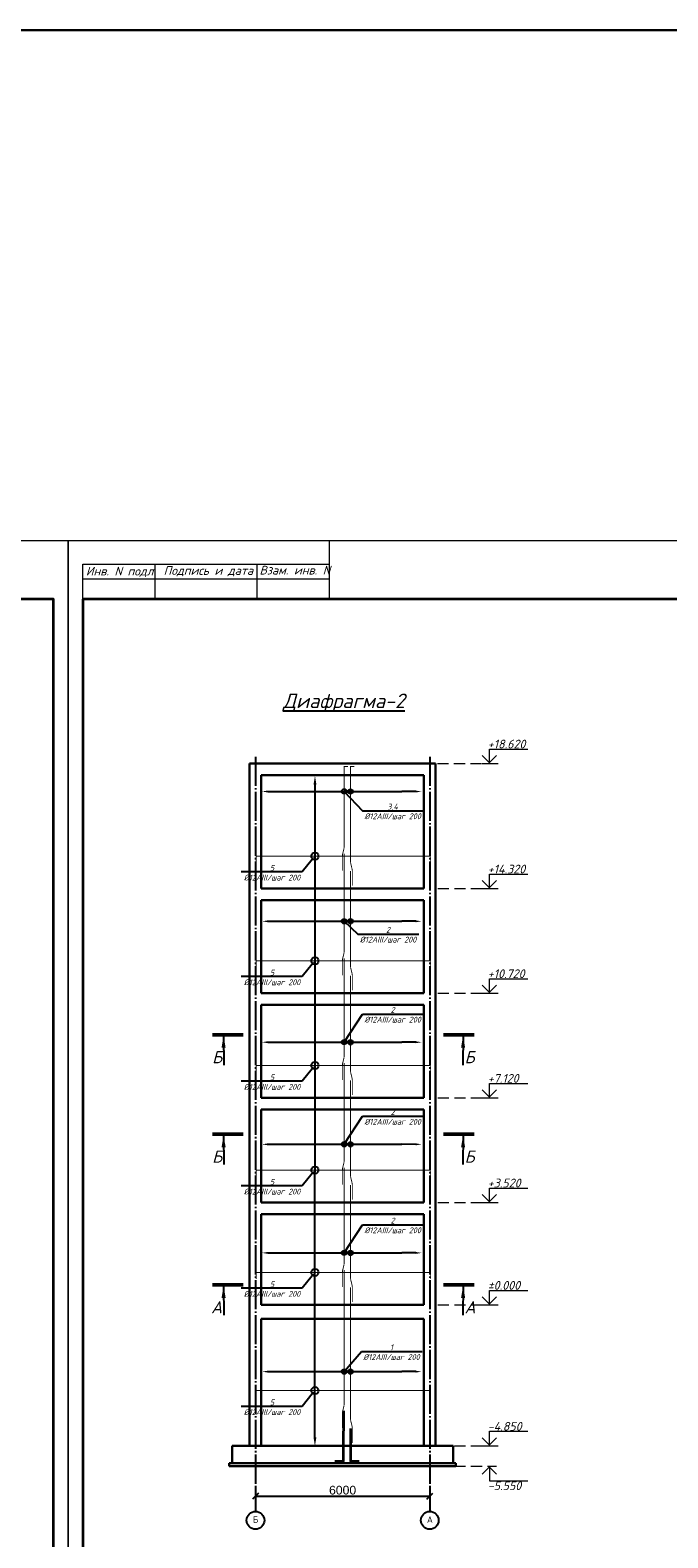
# Model space of a CAD drawing. Header units: millimetres. Extents: x -33345 to 4712671, y -3392 to 121473.
# Tile 1008 of 1056: x 3979316 to 4001268, y 69611 to 121473. Entities that reach past the tile are written whole.
import ezdxf
from ezdxf import colors
from ezdxf.entities.mleader import LeaderData, LeaderLine
from ezdxf.math import Vec2, Vec3

# ---------------------------------------------------------------- set-up
doc = ezdxf.new("R2010")
doc.units = ezdxf.units.MM
for name, pattern in [('CENTER2', [28.575, 19.05, -3.175, 3.175, -3.175]), ('DASHED', [19.05, 12.7, -6.35]), ('ГОСТ 2.303 5', [24, 20, -1.5, 1, -1.5])]:
    doc.linetypes.add(name, pattern=pattern)
doc.layers.add('.', color=7, linetype='Continuous', lineweight=15)
for name, color, linetype in [('00-Axes', 1, 'CENTER2'), ('_линия', 7, 'Continuous'), ('Ром', 246, 'Continuous')]:
    doc.layers.add(name, color=color, linetype=linetype)
doc.styles.add('_text', font='isocpeui.ttf')
doc.styles.add('ISOCPEUR', font='isocpeui.ttf', dxfattribs={"height": 300})
doc.styles.add('ISOCPEUR_1.00', font='isocpeui.ttf')
doc.styles.get("Standard").update_dxf_attribs({"font": 'arial.ttf'})
doc.styles.add('X-U-RW-01$0$StyleROMANS', font='GOTHIC.TTF')
doc.styles.add('ГОСТ 300', font='isocpeui.ttf', dxfattribs={"height": 150})
doc.styles.add('Тохир', font='isocpeui.ttf', dxfattribs={"oblique": 2, "height": 250})
doc.dimstyles.new('ISO-25$0', dxfattribs={"dimtxt": 300, "dimasz": 200, "dimexe": 100, "dimexo": 300, "dimgap": 50, "dimtad": 1, "dimdec": 0, "dimtxsty": 'Standard', "dimblk": 'OBLIQUE', "dimcen": 250, "dimadec": 0, "dimazin": 0, "dimtfac": 1, "dimtdec": 0, "dimtmove": 0, "dimatfit": 3, "dimldrblk": 'OBLIQUE', "dimfxl": 1.25, "dimarcsym": 0})

# ---------------------------------------------------------------- blocks, each defined once
blk = doc.blocks.new('srhet')
at = {"lineweight": 20}
for p, q in [((-49805960, 24202266), (-49807960, 24202266)), ((-49806660, 24193766), (-49806660, 24202266)), ((-49805960, 24199766), (-49807160, 24199766)), ((-49805960, 24196266), (-49807160, 24196266))]:
    blk.add_line(p, q, dxfattribs=at)
blk.add_lwpolyline([(-49807960, 24193266), (-49748560, 24193266), (-49748560, 24235266), (-49807960, 24235266)], close=True, dxfattribs=at)
at = {"lineweight": 35}
blk.add_lwpolyline([(-49805960, 24193766), (-49749060, 24193766), (-49749060, 24234766), (-49805960, 24234766)], close=True, dxfattribs=at)
at = {"lineweight": 20}
blk.add_lwpolyline([(-49805960, 24193766), (-49807160, 24193766), (-49807160, 24202266)], dxfattribs=at)
at = {"layer": '_линия', "color": 18, "lineweight": 0, "char_height": 300, "attachment_point": 1, "rotation": 90, "style": 'Тохир'}
for s, insert, width in [('Взам. инв. N', (-49807106, 24199850), 2548.9), ('Подпись и дата', (-49807094, 24196549), 3227.1), ('Инв. N подл.', (-49807073, 24193874), 2427.67)]:
    blk.add_mtext(s, dxfattribs=dict(at, insert=insert, width=width))
blk = doc.blocks.new('_Oblique')
at = {"color": 0, "linetype": 'ByBlock', "lineweight": -2}
blk.add_line((-0.5, -0.5), (0.5, 0.5), dxfattribs=at)
blk = doc.blocks.new('*D2454')
at = {"color": 0, "lineweight": -2, "transparency": 16777216}
for p, q in [((3987072, 71347), (3987072, 71147)), ((3993072, 71347), (3993072, 71147)), ((3987072, 71047), (3993072, 71047))]:
    blk.add_line(p, q, dxfattribs=at)
at = {"layer": 'Defpoints', "color": 0, "transparency": 16777216}
for p in [(3987072, 71047), (3993072, 71047), (3993072, 71047)]:
    blk.add_point(p, dxfattribs=at)
at = {"color": 0, "lineweight": -2, "transparency": 16777216, "xscale": 200, "yscale": 200, "zscale": 200, "rotation": 180}
blk.add_blockref('_Oblique', (3987072, 71047), dxfattribs=at)
at = {"color": 0, "lineweight": -2, "transparency": 16777216, "xscale": 200, "yscale": 200, "zscale": 200}
blk.add_blockref('_Oblique', (3993072, 71047), dxfattribs=at)
at = {"color": 0, "lineweight": 0, "transparency": 16777216, "insert": (3990072, 71250), "char_height": 300, "attachment_point": 5}
blk.add_mtext('6000', dxfattribs=at)

msp = doc.modelspace()

# ---------------------------------------------------------------- linework, layer by layer
at = {"color": 177, "lineweight": 30, "true_color": 0x293189}
for p, q in [((3986872.299, 72774.895, -3946408475.726), (3986872.299, 96244.895, -3946408475.726)), ((3986872.299, 96244.895, -3946408475.726), (3993272.299, 96244.895, -3946408475.726)), ((3993272.299, 72774.895, -3946408475.726), (3993272.299, 96244.895, -3946408475.726)), ((3987272.299, 91944.895, -3946408475.726), (3987272.299, 95844.895, -3946408475.726)), ((3987272.299, 95844.895, -3946408475.726), (3992872.299, 95844.895, -3946408475.726)), ((3992872.299, 91944.895, -3946408475.726), (3992872.299, 95844.895, -3946408475.726)), ((3987272.299, 91944.895, -3946408475.726), (3992872.299, 91944.895, -3946408475.726)), ((3987272.299, 88344.895, -3946408475.726), (3987272.299, 91544.895, -3946408475.726)), ((3987272.299, 91544.895, -3946408475.726), (3992872.299, 91544.895, -3946408475.726)), ((3992872.299, 88344.895, -3946408475.726), (3992872.299, 91544.895, -3946408475.726)), ((3987272.299, 88344.895, -3946408475.726), (3992872.299, 88344.895, -3946408475.726)), ((3987272.299, 84744.895, -3946408475.726), (3987272.299, 87944.895, -3946408475.726)), ((3987272.299, 87944.895, -3946408475.726), (3992872.299, 87944.895, -3946408475.726)), ((3992872.299, 84744.895, -3946408475.726), (3992872.299, 87944.895, -3946408475.726)), ((3987272.299, 84744.895, -3946408475.726), (3992872.299, 84744.895, -3946408475.726)), ((3987272.299, 81144.895, -3946408475.726), (3987272.299, 84344.895, -3946408475.726)), ((3987272.299, 84344.895, -3946408475.726), (3992872.299, 84344.895, -3946408475.726)), ((3992872.299, 81144.895, -3946408475.726), (3992872.299, 84344.895, -3946408475.726)), ((3987272.299, 81144.895, -3946408475.726), (3992872.299, 81144.895, -3946408475.726)), ((3987272.299, 77624.895, -3946408475.726), (3987272.299, 80744.895, -3946408475.726)), ((3987272.299, 80744.895, -3946408475.726), (3992872.299, 80744.895, -3946408475.726)), ((3992872.299, 77624.895, -3946408475.726), (3992872.299, 80744.895, -3946408475.726)), ((3987272.299, 77624.895, -3946408475.726), (3992872.299, 77624.895, -3946408475.726)), ((3987272.299, 72774.895, -3946408475.726), (3987272.299, 77144.895, -3946408475.726)), ((3987272.299, 77144.895, -3946408475.726), (3992872.299, 77144.895, -3946408475.726)), ((3992872.299, 72774.895, -3946408475.726), (3992872.299, 77144.895, -3946408475.726)), ((3986272.299, 72774.895, -3946408475.726), (3993872.299, 72774.895, -3946408475.726)), ((3986272.299, 72774.895, -3946408475.726), (3986272.299, 72174.895, -3946408475.726)), ((3993872.299, 72774.895, -3946408475.726), (3993872.299, 72174.895, -3946408475.726)), ((3986172.299, 72174.895, -3946408475.726), (3993972.299, 72174.895, -3946408475.726)), ((3986172.299, 72174.895, -3946408475.726), (3986172.299, 72074.895, -3946408475.726)), ((3993972.299, 72174.895, -3946408475.726), (3993972.299, 72074.895, -3946408475.726)), ((3986172.299, 72074.895, -3946408475.726), (3993972.299, 72074.895, -3946408475.726))]:
    msp.add_line(p, q, dxfattribs=at)
at = {"color": 18, "lineweight": 0, "true_color": 0x000000}
for p, q in [((3994874.505, 96244.895, -3946408475.726), (3995424.505, 96244.895, -3946408475.726)), ((3994874.505, 91944.89, -3946408475.726), (3995424.505, 91944.89, -3946408475.726)), ((3994874.505, 88344.89, -3946408475.726), (3995424.505, 88344.89, -3946408475.726)), ((3994874.505, 84744.89, -3946408475.726), (3995424.505, 84744.89, -3946408475.726)), ((3994874.505, 81144.89, -3946408475.726), (3995424.505, 81144.89, -3946408475.726)), ((3994874.505, 77624.89, -3946408475.726), (3995424.505, 77624.89, -3946408475.726)), ((3994874.505, 72774.895, -3946408475.726), (3995424.505, 72774.895, -3946408475.726))]:
    msp.add_line(p, q, dxfattribs=at)
at = {"color": 5, "linetype": 'Continuous', "lineweight": 25, "ltscale": 100}
for p, q in [((3985975.368, 86887.462, 754593261.348), (3985979.46, 85871.062, 754593261.348)), ((3994219.008, 86887.462, 754593261.348), (3994214.916, 85871.062, 754593261.348)), ((3985975.368, 83464.411, 754593261.348), (3985979.46, 82448.011, 754593261.348)), ((3994219.008, 83464.411, 754593261.348), (3994214.916, 82448.011, 754593261.348)), ((3985975.368, 78284.434, 754593261.348), (3985979.46, 77268.034, 754593261.348)), ((3994219.008, 78284.434, 754593261.348), (3994214.916, 77268.034, 754593261.348))]:
    msp.add_line(p, q, dxfattribs=at)
at = {"color": 3, "lineweight": 30, "ltscale": 100}
msp.add_lwpolyline([(-33344.658, 121472.664), (4712671.379, 121472.664), (4712671.379, -3391.647), (-33344.658, -3391.647)], close=True, dxfattribs=at)
at = {"color": 18, "lineweight": 0, "true_color": 0x000000, "elevation": -3946408475.726}
for points in [[(3994874.505, 96523.175, 40, 40, 0), (3995124.505, 96273.175, 40, 40, 0), (3995374.505, 96523.175, 40, 40, 0)], [(3994874.505, 92223.17, 40, 40, 0), (3995124.505, 91973.17, 40, 40, 0), (3995374.505, 92223.17, 40, 40, 0)], [(3994874.505, 88623.17, 40, 40, 0), (3995124.505, 88373.17, 40, 40, 0), (3995374.505, 88623.17, 40, 40, 0)], [(3994874.505, 85023.17, 40, 40, 0), (3995124.505, 84773.17, 40, 40, 0), (3995374.505, 85023.17, 40, 40, 0)], [(3994874.505, 81423.17, 40, 40, 0), (3995124.505, 81173.17, 40, 40, 0), (3995374.505, 81423.17, 40, 40, 0)], [(3994874.505, 77903.17, 40, 40, 0), (3995124.505, 77653.17, 40, 40, 0), (3995374.505, 77903.17, 40, 40, 0)], [(3994874.505, 73053.175, 40, 40, 0), (3995124.505, 72803.175, 40, 40, 0), (3995374.505, 73053.175, 40, 40, 0)], [(3994874.505, 71796.615, 40, 40, 0), (3995124.505, 72046.615, 40, 40, 0), (3995374.505, 71796.615, 40, 40, 0)]]:
    msp.add_lwpolyline(points, format="xyseb", dxfattribs=at)
for points in [[(3995124.505, 96244.895), (3995124.505, 96744.895), (3996443.963, 96744.895)], [(3995124.505, 91944.89), (3995124.505, 92444.89), (3996443.963, 92444.89)], [(3995124.505, 88344.89), (3995124.505, 88844.89), (3996443.963, 88844.89)], [(3995124.505, 84744.89), (3995124.505, 85244.89), (3996443.963, 85244.89)], [(3995124.505, 81144.89), (3995124.505, 81644.89), (3996443.963, 81644.89)], [(3995124.505, 77624.89), (3995124.505, 78124.89), (3996443.963, 78124.89)], [(3995124.505, 72774.895), (3995124.505, 73274.895), (3996443.963, 73274.895)], [(3995124.505, 72074.895), (3995124.505, 71574.895), (3996443.963, 71574.895)]]:
    msp.add_lwpolyline(points, dxfattribs=at)
at = {"color": 5, "elevation": -4359072809.706}
for points in [[(3990064.121, 92555.449, 30, 30, 0), (3990064.121, 93055.449, 30, 30, -0.060930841), (3990074.735, 93142.218, 30, 30, 0), (3990113.275, 93297.405, 30, 30, 0.060930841), (3990123.888, 93384.175, 30, 30, 0), (3990123.888, 96144.895, 30, 30, 0), (3990256.333, 96144.895, 0, 0, 0)], [(3990405.601, 92044.726, 30, 30, 0), (3990405.601, 92544.726, 30, 30, 0.060930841), (3990394.988, 92631.495, 30, 30, 0), (3990356.448, 92786.682, 30, 30, -0.060930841), (3990345.835, 92873.451, 30, 30, 0), (3990345.835, 96144.895, 30, 30, 0), (3990478.28, 96144.895, 0, 0, 0)]]:
    msp.add_lwpolyline(points, format="xyseb", dxfattribs=at)
at = {"color": 215, "linetype": 'DASHED', "lineweight": 0, "ltscale": 30, "true_color": 0xa953a0, "elevation": -3946408475.726}
for points in [[(3993334.159, 96244.895), (3995365.097, 96244.895)], [(3993347.315, 91944.89), (3995365.097, 91944.89)], [(3993347.315, 88344.89), (3995365.097, 88344.89)], [(3993347.315, 84744.89), (3995365.097, 84744.89)], [(3993347.315, 81144.89), (3995365.097, 81144.89)], [(3993347.315, 77624.89), (3995365.097, 77624.89)], [(3994768.306, 77624.89), (3994874.505, 77624.89)], [(3993347.315, 72774.895), (3995365.097, 72774.895)], [(3994768.306, 72774.895), (3994874.505, 72774.895)], [(3993347.315, 72074.895), (3995365.097, 72074.895)]]:
    msp.add_lwpolyline(points, dxfattribs=at)
at = {"color": 5, "const_width": 30}
for points, elevation in [([(3987096.814, 92839.926), (3987096.814, 93039.824, -0.414213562), (3987116.814, 93059.824), (3993072.299, 93059.824, -0.414213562), (3993092.299, 93039.824), (3993092.299, 92840.092)], -7892816951.451), ([(3990123.888, 93144.895), (3990123.888, 89784.175, -0.060930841), (3990113.275, 89697.405), (3990074.735, 89542.218, 0.060930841), (3990064.121, 89455.449), (3990064.121, 88955.449)], -4359072809.706), ([(3990345.835, 92544.895), (3990345.835, 89273.451, 0.060930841), (3990356.448, 89186.682), (3990394.988, 89031.495, -0.060930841), (3990405.601, 88944.726), (3990405.601, 88444.726)], -4359072809.706), ([(3987096.814, 89239.926), (3987096.814, 89439.824, -0.414213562), (3987116.814, 89459.824), (3993072.299, 89459.824, -0.414213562), (3993092.299, 89439.824), (3993092.299, 89240.092)], -7892816951.451), ([(3990123.888, 89544.895), (3990123.888, 86184.175, -0.060930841), (3990113.275, 86097.405), (3990074.735, 85942.218, 0.060930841), (3990064.121, 85855.449), (3990064.121, 85355.449)], -4359072809.706), ([(3990345.835, 88944.895), (3990345.835, 85673.451, 0.060930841), (3990356.448, 85586.682), (3990394.988, 85431.495, -0.060930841), (3990405.601, 85344.726), (3990405.601, 84844.726)], -4359072809.706), ([(3987096.814, 85639.926), (3987096.814, 85839.824, -0.414213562), (3987116.814, 85859.824), (3993072.299, 85859.824, -0.414213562), (3993092.299, 85839.824), (3993092.299, 85640.092)], -7892816951.451), ([(3990123.888, 85944.895), (3990123.888, 82584.175, -0.060930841), (3990113.275, 82497.405), (3990074.735, 82342.218, 0.060930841), (3990064.121, 82255.449), (3990064.121, 81755.449)], -4359072809.706), ([(3990345.835, 85344.895), (3990345.835, 82073.451, 0.060930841), (3990356.448, 81986.682), (3990394.988, 81831.495, -0.060930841), (3990405.601, 81744.726), (3990405.601, 81244.726)], -4359072809.706), ([(3987096.814, 82039.926), (3987096.814, 82239.824, -0.414213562), (3987116.814, 82259.824), (3993072.299, 82259.824, -0.414213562), (3993092.299, 82239.824), (3993092.299, 82040.092)], -7892816951.451), ([(3990123.888, 82344.895), (3990123.888, 79064.175, -0.060930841), (3990113.275, 78977.405), (3990074.735, 78822.218, 0.060930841), (3990064.121, 78735.449), (3990064.121, 78235.449)], -4359072809.706), ([(3990345.835, 81744.895), (3990345.835, 78553.451, 0.060930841), (3990356.448, 78466.682), (3990394.988, 78311.495, -0.060930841), (3990405.601, 78224.726), (3990405.601, 77724.726)], -4359072809.706), ([(3990123.888, 78824.895), (3990123.888, 74213.927, -0.060930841), (3990113.275, 74127.157), (3990074.735, 73971.97, 0.060930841), (3990064.121, 73885.201), (3990064.121, 73385.201)], -8428668788.108), ([(3987096.814, 78519.926), (3987096.814, 78719.824, -0.414213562), (3987116.814, 78739.824), (3993072.299, 78739.824, -0.414213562), (3993092.299, 78719.824), (3993092.299, 78520.092)], -7892816951.451), ([(3990345.835, 78224.895), (3990345.835, 73703.203, 0.060930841), (3990356.448, 73616.434), (3990394.988, 73461.247, -0.060930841), (3990405.601, 73374.478), (3990405.601, 72874.478)], -8428668788.108), ([(3987096.814, 74457.167), (3987096.814, 74657.064, -0.414213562), (3987116.814, 74677.064), (3993072.299, 74677.064, -0.414213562), (3993092.299, 74657.064), (3993092.299, 74457.332)], -3946408475.726)]:
    msp.add_lwpolyline(points, format="xyb", dxfattribs=dict(at, elevation=elevation))
at = {"color": 5, "linetype": 'Continuous', "lineweight": 50, "ltscale": 100, "elevation": 754593261.348}
for points in [[(3986648.613, 86918.618), (3985591.068, 86918.857)], [(3993545.763, 86918.618), (3994603.308, 86918.857)], [(3986648.613, 83495.568), (3985591.068, 83495.807)], [(3993545.763, 83495.568), (3994603.308, 83495.807)], [(3986648.613, 78315.59), (3985591.068, 78315.829)], [(3993545.763, 78315.59), (3994603.308, 78315.829)]]:
    msp.add_lwpolyline(points, dxfattribs=at)
at = {"color": 1, "lineweight": 35, "elevation": -8016004454.127}
for points in [[(3989806.316, 72245.212), (3990106.316, 72245.212), (3990106.316, 72595.058), (3990110.663, 73974.552)], [(3990345.243, 73374.646), (3990345.243, 72594.743), (3990345.243, 72244.898), (3990645.243, 72244.898)]]:
    msp.add_lwpolyline(points, dxfattribs=at)
for centre, radius in [((3990122.868, 95286.296, -3857857035.627), 80), ((3990341.625, 95283.264, -8305481285.432), 80), ((3989119.687, 93059.824, -7892816951.451), 123.54), ((3990122.868, 90821.701, -3857857035.627), 80), ((3990341.625, 90818.669, -8305481285.432), 80), ((3989119.687, 89459.824, -7892816951.451), 123.54), ((3990122.868, 86662.119, -3857857035.627), 80), ((3990341.625, 86659.087, -8305481285.432), 80), ((3989119.687, 85859.824, -7892816951.451), 123.54), ((3990122.868, 83149.885, -3857857035.627), 80), ((3990341.625, 83146.853, -8305481285.432), 80), ((3989119.687, 82259.824, -7892816951.451), 123.54), ((3990122.868, 79415.642, -3857857035.627), 80), ((3990341.625, 79412.61, -8305481285.432), 80), ((3989119.687, 78739.824, -7892816951.451), 123.54), ((3990122.868, 75330.975, -7927453014.029), 80), ((3990341.625, 75327.943, -12375077263.834), 80), ((3989119.687, 74677.064, -3946408475.726), 123.54)]:
    msp.add_circle(centre, radius)
at = {"color": 5, "linetype": 'Continuous', "lineweight": 25, "ltscale": 100}
for points in [[(3985975.368, 86887.462, 754593261.348), (3985904.978, 86466.832, 754593261.348), (3986045.757, 86466.832, 754593261.348)], [(3994219.008, 86887.462, 754593261.348), (3994289.397, 86466.832, 754593261.348), (3994148.619, 86466.832, 754593261.348)], [(3985975.368, 83464.411, 754593261.348), (3985904.978, 83043.781, 754593261.348), (3986045.757, 83043.781, 754593261.348)], [(3994219.008, 83464.411, 754593261.348), (3994289.397, 83043.781, 754593261.348), (3994148.619, 83043.781, 754593261.348)], [(3985975.368, 78284.434, 754593261.348), (3985904.978, 77863.804, 754593261.348), (3986045.757, 77863.804, 754593261.348)], [(3994219.008, 78284.434, 754593261.348), (3994289.397, 77863.804, 754593261.348), (3994148.619, 77863.804, 754593261.348)]]:
    msp.add_solid(points, dxfattribs=at)
at = {"layer": '00-Axes', "color": 251, "linetype": 'ГОСТ 2.303 5', "ltscale": 50, "true_color": 0x636466, "elevation": -3946408475.726}
for points in [[(3987072.299, 96474.309), (3987072.299, 70518.439)], [(3993072.299, 96474.309), (3993072.299, 70518.439)]]:
    msp.add_lwpolyline(points, dxfattribs=at)
at = {"layer": '00-Axes', "color": 219, "linetype": 'ByBlock', "ltscale": 100, "true_color": 0x642165}
for centre in [(3987072.299, 70212.478, -3946408475.726), (3993072.299, 70212.478, -3946408475.726)]:
    msp.add_circle(centre, 305.96, dxfattribs=at)

# ---------------------------------------------------------------- block references
at = {"layer": '_линия', "color": 18, "lineweight": 0, "rotation": 270}
for p in [(-20254640.753, -49704059.044), (-20212640.753, -49704059.044)]:
    msp.add_blockref('srhet', p, dxfattribs=at)

# ---------------------------------------------------------------- texts
at = {"layer": '.', "char_height": 300, "attachment_point": 1, "style": 'X-U-RW-01$0$StyleROMANS'}
for s, insert, width in [('\\pi1269.0585;{\\LАрматурная сетка СГ-1\\P\\pi288.19514;}(разработана на 1 пог.м. длины)', (3758878.772, 71756.199, -2718483), 7399.29987), ('\\pi1358.97214;{\\LАрматурная сетка СГ-2\\P\\pi418.08158;}(разработана на 1 пог.м. длины)', (3775335.782, 71495.041, -2718483), 7659.07275)]:
    msp.add_mtext(s, dxfattribs=dict(at, insert=insert, width=width))
at = {"color": 18, "lineweight": 0, "true_color": 0x000000, "style": 'ГОСТ 300'}
for s, p in [('+18.620', (3995067.37, 96766.163, -3946408475.726)), ('+14.320', (3995067.37, 92466.158, -3946408475.726)), ('+10.720', (3995067.37, 88866.158, -3946408475.726)), ('+7.120', (3995067.37, 85266.158, -3946408475.726)), ('+3.520', (3995067.37, 81666.158, -3946408475.726)), ('%%P0.000', (3995067.37, 78146.158, -3946408475.726)), ('-4.850', (3995067.37, 73296.163, -3946408475.726)), ('-5.550', (3995067.37, 71253.626, -3946408475.726))]:
    msp.add_text(s, height=300, dxfattribs=at).set_placement(p)
at = {"ltscale": 20, "insert": (3990115.916, 98335.578, 2247315534.359), "char_height": 500, "width": 5057.40252, "attachment_point": 5, "style": '_text'}
msp.add_mtext('{\\LДиафрагма-2}', dxfattribs=at)
at = {"layer": '00-Axes', "color": 219, "linetype": 'ByBlock', "ltscale": 100, "true_color": 0x642165, "char_height": 226.05869, "attachment_point": 1, "style": 'ISOCPEUR_1.00'}
for s, insert in [('\\pxqc;{\\fISOCPEUR|b0|i0|c204|p34;Б}', (3986691.133, 70352.283, -3946408475.726)), ('\\pxqc;{\\fISOCPEUR|b0|i0|c204|p34;А}', (3992691.133, 70352.283, -3946408475.726))]:
    msp.add_mtext_dynamic_manual_height_columns(s, width=772.47909, gutter_width=706.433, heights=[0], dxfattribs=dict(at, insert=insert))
at = {"layer": 'Ром', "color": 5, "char_height": 420, "width": 12025.70697, "style": 'ISOCPEUR'}
for s, insert, attachment_point, rotation in [('\\pxt22;Б', (3985923.831, 86356.76, 754593261.348), 3, 0.0129166), ('\\pxt22;Б', (3994270.544, 86356.76, 754593261.348), 1, 359.9870834), ('\\pxt22;Б', (3985923.831, 82933.709, 754593261.348), 3, 0.0129166), ('\\pxt22;Б', (3994270.544, 82933.709, 754593261.348), 1, 359.9870834), ('\\pxt22;A', (3985923.831, 77753.732, 754593261.348), 3, 0.0129166), ('\\pxt22;A', (3994270.544, 77753.732, 754593261.348), 1, 359.9870834)]:
    msp.add_mtext(s, dxfattribs=dict(at, insert=insert, attachment_point=attachment_point, rotation=rotation))

# ---------------------------------------------------------------- dimensions: what is measured, and where the dimension line sits
at = {"color": 18, "lineweight": 0, "true_color": 0x000000}
dim = msp.add_linear_dim(base=(3993072.299, 71046.889, -3946408475.726), p1=(3987072.299, 71046.889, -3946408475.726), p2=(3993072.299, 71046.889, -3946408475.726), dimstyle='ISO-25$0', dxfattribs=at)
dim.commit()
dim.dimension.update_dxf_attribs({"geometry": '*D2454', "text_midpoint": (3990072.299, 71250.061, -3946408475.726)})

# ---------------------------------------------------------------- leaders
ml = msp.add_multileader_mtext('Standard')
ml.set_content('', color=256)
ml.set_leader_properties()
ml.build(insert=Vec2(0, 0))
ml.multileader.update_dxf_attribs({"text_left_attachment_type": 6, "text_right_attachment_type": 6, "dogleg_length": 0.36, "arrow_head_size": 200})
ctx = ml.context
ctx.base_point, ctx.char_height, ctx.arrow_head_size, ctx.plane_origin = Vec3(3992111.526, 95283.7, -4359072809.706), 200, 200, Vec3(3992528.499, 95458.408, -4359072809.706)
ctx.left_attachment, ctx.right_attachment = 6, 6
notes = []
notes.append((ctx, [(0, (1, 1, 0), (3992115.886, 95283.7, -4359072809.706), (-1, 0), 0.36, [(1, [(3987298.769, 95283.495, -4359072809.706)], 0, []), (0, [(3992791.411, 95283.115, -4359072809.706)], 0, [])])]))
ctx.mtext.insert, ctx.mtext.flow_direction = Vec3(3992113.526, 95483.7, -4359072809.706), 5
ml = msp.add_multileader_mtext('Standard')
ml.set_content('', color=256)
ml.set_leader_properties()
ml.build(insert=Vec2(0, 0))
ml.multileader.update_dxf_attribs({"text_left_attachment_type": 6, "text_right_attachment_type": 6, "dogleg_length": 0.36, "arrow_head_size": 300})
ctx = ml.context
ctx.base_point, ctx.char_height, ctx.arrow_head_size, ctx.plane_origin, ctx.plane_x_axis, ctx.plane_y_axis = Vec3(3989119.664, 82184.777, -3946408475.726), 200, 300, Vec3(3990525.038, 77613.781, -3946408475.726), Vec3(0, 1), Vec3(-1, 0)
ctx.left_attachment, ctx.right_attachment = 6, 6
notes.append((ctx, [(0, (1, 1, 0), (3989119.664, 82189.137, -3946408475.726), (0, -1), 0.36, [(1, [(3989119.693, 72763.018, -3946408475.726)], 0, []), (0, [(3989120.175, 95823.85, -3946408475.726)], 0, [])])]))
ctx.mtext.insert, ctx.mtext.text_direction, ctx.mtext.rotation, ctx.mtext.flow_direction = Vec3(3988919.664, 82186.777, -3946408475.726), Vec3(0, 1), 1.570796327, 5
ml = msp.add_multileader_mtext('Standard')
ml.set_content('\\A1;3,4\\P%%C12AIII/шаг 200', color=256, style='ISOCPEUR')
ml.set_leader_properties()
ml.build(insert=Vec2(0, 0))
ml.multileader.update_dxf_attribs({"text_left_attachment_type": 6, "text_right_attachment_type": 6, "arrow_head_size": 150})
ctx = ml.context
ctx.base_point, ctx.char_height, ctx.arrow_head_size, ctx.plane_origin = Vec3(3990791.103, 94624.474, -3946408475.726), 200, 150, Vec3(3993437.475, 97386.691, -3946408475.726)
ctx.left_attachment, ctx.right_attachment, ctx.text_align_type = 6, 6, 1
notes.append((ctx, [(0, (1, 1, 0), (3990760.346, 94624.474, -3946408475.726), (1, 0), 30.756, [(1, [(3990366.041, 95283.35, -3946408475.726), (3990124.666, 95286.296, -3946408475.726)], 0, [])])]))
ctx.mtext.insert, ctx.mtext.alignment, ctx.mtext.flow_direction = Vec3(3991794.163, 94864.474, -3946408475.726), 2, 5
ml = msp.add_multileader_mtext('Standard')
ml.set_content('\\A1;5\\P%%C12AIII/шаг 200', color=256, style='ISOCPEUR')
ml.set_leader_properties()
ml.build(insert=Vec2(0, 0))
ml.multileader.update_dxf_attribs({"text_left_attachment_type": 6, "text_right_attachment_type": 6, "arrow_head_size": 150})
ctx = ml.context
ctx.base_point, ctx.char_height, ctx.arrow_head_size, ctx.plane_origin = Vec3(3986640.136, 92514.786, -7892816951.451), 200, 150, Vec3(3984579.746, 92833.532, -7892816951.451)
ctx.left_attachment, ctx.right_attachment, ctx.text_align_type = 6, 6, 1
notes.append((ctx, [(0, (1, 1, 0), (3988677.014, 92514.786, -7892816951.451), (-1, 0), 30.756, [(0, [(3989119.687, 93059.824, -7892816951.451)], 0, [])])]))
ctx.mtext.insert, ctx.mtext.alignment, ctx.mtext.flow_direction = Vec3(3987643.197, 92754.786, -7892816951.451), 2, 5
ml = msp.add_multileader_mtext('Standard')
ml.set_content('', color=256)
ml.set_leader_properties()
ml.build(insert=Vec2(0, 0))
ml.multileader.update_dxf_attribs({"text_left_attachment_type": 6, "text_right_attachment_type": 6, "dogleg_length": 0.36, "arrow_head_size": 200})
ctx = ml.context
ctx.base_point, ctx.char_height, ctx.arrow_head_size, ctx.plane_origin = Vec3(3992111.526, 90819.104, -4359072809.706), 200, 200, Vec3(3992528.499, 90993.812, -4359072809.706)
ctx.left_attachment, ctx.right_attachment = 6, 6
notes.append((ctx, [(0, (1, 1, 0), (3992115.886, 90819.104, -4359072809.706), (-1, 0), 0.36, [(1, [(3987298.769, 90818.899, -4359072809.706)], 0, []), (0, [(3992791.411, 90818.519, -4359072809.706)], 0, [])])]))
ctx.mtext.insert, ctx.mtext.flow_direction = Vec3(3992113.526, 91019.104, -4359072809.706), 5
ml = msp.add_multileader_mtext('Standard')
ml.set_content('\\A1;2\\P%%C12AIII/шаг 200', color=256, style='ISOCPEUR')
ml.set_leader_properties()
ml.build(insert=Vec2(0, 0))
ml.multileader.update_dxf_attribs({"text_left_attachment_type": 6, "text_right_attachment_type": 6, "arrow_head_size": 150})
ctx = ml.context
ctx.base_point, ctx.char_height, ctx.arrow_head_size, ctx.plane_origin = Vec3(3990632.513, 90381.576, -3946408475.726), 200, 150, Vec3(3993437.475, 92922.096, -3946408475.726)
ctx.left_attachment, ctx.right_attachment, ctx.text_align_type = 6, 6, 1
notes.append((ctx, [(0, (1, 1, 0), (3990601.757, 90381.576, -3946408475.726), (1, 0), 30.756, [(1, [(3990366.041, 90818.754, -3946408475.726), (3990124.666, 90821.701, -3946408475.726)], 0, [])])]))
ctx.mtext.insert, ctx.mtext.alignment, ctx.mtext.flow_direction = Vec3(3991635.574, 90621.576, -3946408475.726), 2, 5
ml = msp.add_multileader_mtext('Standard')
ml.set_content('\\A1;5\\P%%C12AIII/шаг 200', color=256, style='ISOCPEUR')
ml.set_leader_properties()
ml.build(insert=Vec2(0, 0))
ml.multileader.update_dxf_attribs({"text_left_attachment_type": 6, "text_right_attachment_type": 6, "arrow_head_size": 150})
ctx = ml.context
ctx.base_point, ctx.char_height, ctx.arrow_head_size, ctx.plane_origin = Vec3(3986640.136, 88914.786, -7892816951.451), 200, 150, Vec3(3984579.746, 89233.532, -7892816951.451)
ctx.left_attachment, ctx.right_attachment, ctx.text_align_type = 6, 6, 1
notes.append((ctx, [(0, (1, 1, 0), (3988677.014, 88914.786, -7892816951.451), (-1, 0), 30.756, [(0, [(3989119.687, 89459.824, -7892816951.451)], 0, [])])]))
ctx.mtext.insert, ctx.mtext.alignment, ctx.mtext.flow_direction = Vec3(3987643.197, 89154.786, -7892816951.451), 2, 5
ml = msp.add_multileader_mtext('Standard')
ml.set_content('\\A1;2\\P%%C12AIII/шаг 200', color=256, style='ISOCPEUR')
ml.set_leader_properties()
ml.build(insert=Vec2(0, 0))
ml.multileader.update_dxf_attribs({"text_left_attachment_type": 6, "text_right_attachment_type": 6, "arrow_head_size": 150})
ctx = ml.context
ctx.base_point, ctx.char_height, ctx.arrow_head_size, ctx.plane_origin = Vec3(3990791.103, 87629.159, -3946408475.726), 200, 150, Vec3(3993437.475, 88762.514, -3946408475.726)
ctx.left_attachment, ctx.right_attachment, ctx.text_align_type = 6, 6, 1
notes.append((ctx, [(0, (1, 1, 0), (3990760.346, 87629.159, -3946408475.726), (1, 0), 30.756, [(1, [(3990366.041, 86659.172, -3946408475.726), (3990124.666, 86662.119, -3946408475.726)], 0, [])])]))
ctx.mtext.insert, ctx.mtext.alignment, ctx.mtext.flow_direction = Vec3(3991794.163, 87869.159, -3946408475.726), 2, 5
ml = msp.add_multileader_mtext('Standard')
ml.set_content('', color=256)
ml.set_leader_properties()
ml.build(insert=Vec2(0, 0))
ml.multileader.update_dxf_attribs({"text_left_attachment_type": 6, "text_right_attachment_type": 6, "dogleg_length": 0.36, "arrow_head_size": 200})
ctx = ml.context
ctx.base_point, ctx.char_height, ctx.arrow_head_size, ctx.plane_origin = Vec3(3992111.526, 86659.522, -4359072809.706), 200, 200, Vec3(3992528.499, 86834.23, -4359072809.706)
ctx.left_attachment, ctx.right_attachment = 6, 6
notes.append((ctx, [(0, (1, 1, 0), (3992115.886, 86659.522, -4359072809.706), (-1, 0), 0.36, [(1, [(3987298.769, 86659.317, -4359072809.706)], 0, []), (0, [(3992791.411, 86658.937, -4359072809.706)], 0, [])])]))
ctx.mtext.insert, ctx.mtext.flow_direction = Vec3(3992113.526, 86859.522, -4359072809.706), 5
ml = msp.add_multileader_mtext('Standard')
ml.set_content('\\A1;5\\P%%C12AIII/шаг 200', color=256, style='ISOCPEUR')
ml.set_leader_properties()
ml.build(insert=Vec2(0, 0))
ml.multileader.update_dxf_attribs({"text_left_attachment_type": 6, "text_right_attachment_type": 6, "arrow_head_size": 150})
ctx = ml.context
ctx.base_point, ctx.char_height, ctx.arrow_head_size, ctx.plane_origin = Vec3(3986640.136, 85314.786, -7892816951.451), 200, 150, Vec3(3984579.746, 85633.532, -7892816951.451)
ctx.left_attachment, ctx.right_attachment, ctx.text_align_type = 6, 6, 1
notes.append((ctx, [(0, (1, 1, 0), (3988677.014, 85314.786, -7892816951.451), (-1, 0), 30.756, [(0, [(3989119.687, 85859.824, -7892816951.451)], 0, [])])]))
ctx.mtext.insert, ctx.mtext.alignment, ctx.mtext.flow_direction = Vec3(3987643.197, 85554.786, -7892816951.451), 2, 5
ml = msp.add_multileader_mtext('Standard')
ml.set_content('\\A1;2\\P%%C12AIII/шаг 200', color=256, style='ISOCPEUR')
ml.set_leader_properties()
ml.build(insert=Vec2(0, 0))
ml.multileader.update_dxf_attribs({"text_left_attachment_type": 6, "text_right_attachment_type": 6, "arrow_head_size": 150})
ctx = ml.context
ctx.base_point, ctx.char_height, ctx.arrow_head_size, ctx.plane_origin = Vec3(3990791.103, 84116.926, -3946408475.726), 200, 150, Vec3(3993437.475, 85250.28, -3946408475.726)
ctx.left_attachment, ctx.right_attachment, ctx.text_align_type = 6, 6, 1
notes.append((ctx, [(0, (1, 1, 0), (3990760.346, 84116.926, -3946408475.726), (1, 0), 30.756, [(1, [(3990366.041, 83146.939, -3946408475.726), (3990124.666, 83149.885, -3946408475.726)], 0, [])])]))
ctx.mtext.insert, ctx.mtext.alignment, ctx.mtext.flow_direction = Vec3(3991794.163, 84356.926, -3946408475.726), 2, 5
ml = msp.add_multileader_mtext('Standard')
ml.set_content('', color=256)
ml.set_leader_properties()
ml.build(insert=Vec2(0, 0))
ml.multileader.update_dxf_attribs({"text_left_attachment_type": 6, "text_right_attachment_type": 6, "dogleg_length": 0.36, "arrow_head_size": 200})
ctx = ml.context
ctx.base_point, ctx.char_height, ctx.arrow_head_size, ctx.plane_origin = Vec3(3992111.526, 83147.289, -4359072809.706), 200, 200, Vec3(3992528.499, 83321.997, -4359072809.706)
ctx.left_attachment, ctx.right_attachment = 6, 6
notes.append((ctx, [(0, (1, 1, 0), (3992115.886, 83147.289, -4359072809.706), (-1, 0), 0.36, [(1, [(3987298.769, 83147.084, -4359072809.706)], 0, []), (0, [(3992791.411, 83146.704, -4359072809.706)], 0, [])])]))
ctx.mtext.insert, ctx.mtext.flow_direction = Vec3(3992113.526, 83347.289, -4359072809.706), 5
ml = msp.add_multileader_mtext('Standard')
ml.set_content('\\A1;5\\P%%C12AIII/шаг 200', color=256, style='ISOCPEUR')
ml.set_leader_properties()
ml.build(insert=Vec2(0, 0))
ml.multileader.update_dxf_attribs({"text_left_attachment_type": 6, "text_right_attachment_type": 6, "arrow_head_size": 150})
ctx = ml.context
ctx.base_point, ctx.char_height, ctx.arrow_head_size, ctx.plane_origin = Vec3(3986640.136, 81714.786, -7892816951.451), 200, 150, Vec3(3984579.746, 82033.532, -7892816951.451)
ctx.left_attachment, ctx.right_attachment, ctx.text_align_type = 6, 6, 1
notes.append((ctx, [(0, (1, 1, 0), (3988677.014, 81714.786, -7892816951.451), (-1, 0), 30.756, [(0, [(3989119.687, 82259.824, -7892816951.451)], 0, [])])]))
ctx.mtext.insert, ctx.mtext.alignment, ctx.mtext.flow_direction = Vec3(3987643.197, 81954.786, -7892816951.451), 2, 5
ml = msp.add_multileader_mtext('Standard')
ml.set_content('\\A1;2\\P%%C12AIII/шаг 200', color=256, style='ISOCPEUR')
ml.set_leader_properties()
ml.build(insert=Vec2(0, 0))
ml.multileader.update_dxf_attribs({"text_left_attachment_type": 6, "text_right_attachment_type": 6, "arrow_head_size": 150})
ctx = ml.context
ctx.base_point, ctx.char_height, ctx.arrow_head_size, ctx.plane_origin = Vec3(3990791.103, 80382.682, -3946408475.726), 200, 150, Vec3(3993437.475, 81516.036, -3946408475.726)
ctx.left_attachment, ctx.right_attachment, ctx.text_align_type = 6, 6, 1
notes.append((ctx, [(0, (1, 1, 0), (3990760.346, 80382.682, -3946408475.726), (1, 0), 30.756, [(1, [(3990366.041, 79412.695, -3946408475.726), (3990124.666, 79415.642, -3946408475.726)], 0, [])])]))
ctx.mtext.insert, ctx.mtext.alignment, ctx.mtext.flow_direction = Vec3(3991794.163, 80622.682, -3946408475.726), 2, 5
ml = msp.add_multileader_mtext('Standard')
ml.set_content('', color=256)
ml.set_leader_properties()
ml.build(insert=Vec2(0, 0))
ml.multileader.update_dxf_attribs({"text_left_attachment_type": 6, "text_right_attachment_type": 6, "dogleg_length": 0.36, "arrow_head_size": 200})
ctx = ml.context
ctx.base_point, ctx.char_height, ctx.arrow_head_size, ctx.plane_origin = Vec3(3992111.526, 79413.045, -4359072809.706), 200, 200, Vec3(3992528.499, 79587.753, -4359072809.706)
ctx.left_attachment, ctx.right_attachment = 6, 6
notes.append((ctx, [(0, (1, 1, 0), (3992115.886, 79413.045, -4359072809.706), (-1, 0), 0.36, [(1, [(3987298.769, 79412.84, -4359072809.706)], 0, []), (0, [(3992791.411, 79412.46, -4359072809.706)], 0, [])])]))
ctx.mtext.insert, ctx.mtext.flow_direction = Vec3(3992113.526, 79613.045, -4359072809.706), 5
ml = msp.add_multileader_mtext('Standard')
ml.set_content('\\A1;5\\P%%C12AIII/шаг 200', color=256, style='ISOCPEUR')
ml.set_leader_properties()
ml.build(insert=Vec2(0, 0))
ml.multileader.update_dxf_attribs({"text_left_attachment_type": 6, "text_right_attachment_type": 6, "arrow_head_size": 150})
ctx = ml.context
ctx.base_point, ctx.char_height, ctx.arrow_head_size, ctx.plane_origin = Vec3(3986640.136, 78194.786, -7892816951.451), 200, 150, Vec3(3984579.746, 78513.532, -7892816951.451)
ctx.left_attachment, ctx.right_attachment, ctx.text_align_type = 6, 6, 1
notes.append((ctx, [(0, (1, 1, 0), (3988677.014, 78194.786, -7892816951.451), (-1, 0), 30.756, [(0, [(3989119.687, 78739.824, -7892816951.451)], 0, [])])]))
ctx.mtext.insert, ctx.mtext.alignment, ctx.mtext.flow_direction = Vec3(3987643.197, 78434.786, -7892816951.451), 2, 5
ml = msp.add_multileader_mtext('Standard')
ml.set_content('\\A1;1\\P%%C12AIII/шаг 200', color=256, style='ISOCPEUR')
ml.set_leader_properties()
ml.build(insert=Vec2(0, 0))
ml.multileader.update_dxf_attribs({"text_left_attachment_type": 6, "text_right_attachment_type": 6, "arrow_head_size": 150})
ctx = ml.context
ctx.base_point, ctx.char_height, ctx.arrow_head_size, ctx.plane_origin = Vec3(3990750.504, 76024.419, -8016004454.127), 200, 150, Vec3(3993437.475, 77431.37, -8016004454.127)
ctx.left_attachment, ctx.right_attachment, ctx.text_align_type = 6, 6, 1
notes.append((ctx, [(0, (1, 1, 0), (3990719.748, 76024.419, -8016004454.127), (1, 0), 30.756, [(1, [(3990366.041, 75328.029, -8016004454.127), (3990124.666, 75330.975, -8016004454.127)], 0, [])])]))
ctx.mtext.insert, ctx.mtext.alignment, ctx.mtext.flow_direction = Vec3(3991753.565, 76264.419, -8016004454.127), 2, 5
ml = msp.add_multileader_mtext('Standard')
ml.set_content('', color=256)
ml.set_leader_properties()
ml.build(insert=Vec2(0, 0))
ml.multileader.update_dxf_attribs({"text_left_attachment_type": 6, "text_right_attachment_type": 6, "dogleg_length": 0.36, "arrow_head_size": 200})
ctx = ml.context
ctx.base_point, ctx.char_height, ctx.arrow_head_size, ctx.plane_origin = Vec3(3992111.526, 75328.379, -8428668788.108), 200, 200, Vec3(3992528.499, 75503.087, -8428668788.108)
ctx.left_attachment, ctx.right_attachment = 6, 6
notes.append((ctx, [(0, (1, 1, 0), (3992115.886, 75328.379, -8428668788.108), (-1, 0), 0.36, [(1, [(3987298.769, 75328.174, -8428668788.108)], 0, []), (0, [(3992791.411, 75327.794, -8428668788.108)], 0, [])])]))
ctx.mtext.insert, ctx.mtext.flow_direction = Vec3(3992113.526, 75528.379, -8428668788.108), 5
ml = msp.add_multileader_mtext('Standard')
ml.set_content('\\A1;5\\P%%C12AIII/шаг 200', color=256, style='ISOCPEUR')
ml.set_leader_properties()
ml.build(insert=Vec2(0, 0))
ml.multileader.update_dxf_attribs({"text_left_attachment_type": 6, "text_right_attachment_type": 6, "arrow_head_size": 150})
ctx = ml.context
ctx.base_point, ctx.char_height, ctx.arrow_head_size, ctx.plane_origin = Vec3(3986640.136, 74132.027, -3946408475.726), 200, 150, Vec3(3984579.746, 74450.773, -3946408475.726)
ctx.left_attachment, ctx.right_attachment, ctx.text_align_type = 6, 6, 1
notes.append((ctx, [(0, (1, 1, 0), (3988677.014, 74132.027, -3946408475.726), (-1, 0), 30.756, [(0, [(3989119.687, 74677.064, -3946408475.726)], 0, [])])]))
ctx.mtext.insert, ctx.mtext.alignment, ctx.mtext.flow_direction = Vec3(3987643.197, 74372.027, -3946408475.726), 2, 5
for ctx, leaders in notes:
    for number, flags, end, landing, length, lines in leaders:
        leader = LeaderData()
        leader.index, (leader.has_last_leader_line, leader.has_dogleg_vector, leader.attachment_direction) = number, flags
        leader.last_leader_point, leader.dogleg_vector, leader.dogleg_length = Vec3(end), Vec3(landing), length
        for number, points, colour, breaks in lines:
            line = LeaderLine()
            line.index, line.vertices, line.color, line.breaks = number, Vec3.list(points), colors.encode_raw_color(colour), breaks
            leader.lines.append(line)
        ctx.leaders.append(leader)

doc.saveas('drawing.dxf')
